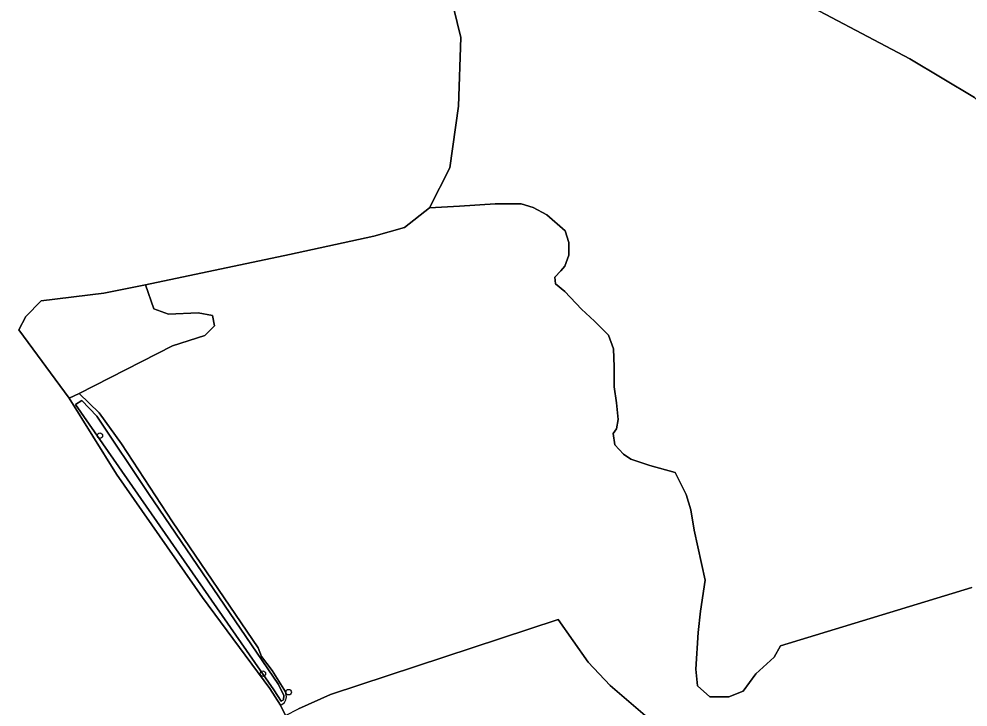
# Model space of a CAD drawing. Extents: x 164494 to 166241, y 382475 to 384495.
# Drawn here: x 165386.3 to 165555, y 383010.5 to 383132.9 of the extents above; entities that cross this region are included whole.
import ezdxf

# ---------------------------------------------------------------- set-up
doc = ezdxf.new("R2010")
doc.units = 0
for name, color, linetype in [('IMGEO_Boom', 7, 'Continuous'), ('IMGEO_Grasland_agrarisch', 7, 'Continuous'), ('IMGEO_Grasland_overig', 7, 'Continuous'), ('IMGEO_Hek', 7, 'Continuous'), ('IMGEO_Loofbos', 7, 'Continuous'), ('IMGEO_Oever', 7, 'Continuous'), ('IMGEO_Rietland', 7, 'Continuous'), ('IMGEO_Sloot', 7, 'Continuous')]:
    doc.layers.add(name, color=color, linetype=linetype)

msp = doc.modelspace()

# ---------------------------------------------------------------- linework, layer by layer
at = {"layer": 'IMGEO_Boom'}
for centre in [(165400.66, 383058.77), (165429.65, 383016.42), (165434.22, 383013.14)]:
    msp.add_circle(centre, 0.489, dxfattribs=at)
at = {"layer": 'IMGEO_Grasland_agrarisch'}
for points in [[(165433.69, 383008.98), (165432.77, 383010.82), (165430.86, 383013.81), (165418.88, 383029.96), (165403.63, 383051.94), (165395.21, 383065.44), (165386.27, 383077.59), (165387.52, 383079.94), (165390.19, 383082.76), (165401.34, 383084.12), (165408.8, 383085.59), (165434.35, 383090.99), (165449.38, 383094.26), (165454.84, 383095.82), (165459.3, 383099.28), (165462.87, 383106.43), (165464.46, 383117.41), (165464.85, 383129.58), (165462.87, 383137.65)], [(165491.38, 383014.35), (165487.5, 383018.49), (165482.14, 383026.04), (165441.65, 383012.73), (165435.98, 383010.16)], [(165502.84, 382933.04), (165506.93, 382935.26), (165516.76, 382941.44), (165533.51, 382953.52), (165535.29, 382964.79), (165530.29, 382975.84), (165517.94, 382991.57), (165491.38, 383014.35)]]:
    msp.add_lwpolyline(points, dxfattribs=at)
at = {"layer": 'IMGEO_Grasland_overig'}
msp.add_lwpolyline([(165566.47, 383128.74), (165565.06, 383129.04), (165562.5, 383130.47), (165559.23, 383133.34), (165557.8, 383138.55), (165557.7, 383143.16), (165559.21, 383148.8), (165514.87, 383141.88), (165522.21, 383137.74), (165544.7, 383125.81), (165556.17, 383118.92), (165565.8, 383109.74), (165573.6, 383095.51), (165570.63, 383106.25), (165568.68, 383118.41)], close=True, dxfattribs=at)
at = {"layer": 'IMGEO_Hek'}
for points in [[(165462.87, 383137.65), (165464.85, 383129.58), (165464.46, 383117.41), (165462.87, 383106.43), (165459.3, 383099.28), (165454.84, 383095.82), (165449.38, 383094.26), (165434.35, 383090.99), (165408.8, 383085.59)], [(165408.8, 383085.59), (165401.34, 383084.12), (165390.19, 383082.76), (165387.52, 383079.94), (165386.27, 383077.59)]]:
    msp.add_lwpolyline(points, dxfattribs=at)
at = {"layer": 'IMGEO_Loofbos'}
for points in [[(165459.3, 383099.28), (165454.84, 383095.82), (165449.38, 383094.26), (165434.35, 383090.99), (165408.8, 383085.59), (165410.27, 383081.35), (165412.86, 383080.41), (165418.12, 383080.61), (165420.66, 383080.17), (165421.04, 383078.32), (165419.33, 383076.57), (165413.57, 383074.77), (165396.96, 383066.27), (165400.54, 383062.83), (165404.5, 383057.29), (165413.6, 383043.44), (165428.83, 383021.04), (165429.38, 383019.46), (165431.28, 383016.99), (165433.64, 383013.17), (165433.78, 383012.61)], [(165555.69, 383031.76), (165521.67, 383021.37), (165520.56, 383019.37), (165517.29, 383016.41), (165515.04, 383013.34), (165512.48, 383012.31), (165509.1, 383012.31), (165506.95, 383014.26), (165506.65, 383017.22), (165507.06, 383023.77), (165507.46, 383027.56), (165508.28, 383033.08), (165506.34, 383041.98), (165505.73, 383045.56), (165504.91, 383048.32), (165502.96, 383052.21), (165498.46, 383053.44), (165495.09, 383054.56), (165493.76, 383055.48), (165492.22, 383057.12), (165491.92, 383059.17), (165492.53, 383059.99), (165492.84, 383061.62), (165492.53, 383064.59), (165492.12, 383067.45), (165492.12, 383071.04), (165492.02, 383074.21), (165491.1, 383076.66), (165488.64, 383079.12), (165486.29, 383081.27), (165483.32, 383084.44), (165481.68, 383085.77), (165481.58, 383086.99), (165482.61, 383088.12), (165483.32, 383088.94), (165484.04, 383090.88), (165484.04, 383093.13), (165483.42, 383095.18), (165480.15, 383098.04), (165477.7, 383099.37), (165475.55, 383099.99), (165470.94, 383099.99), (165464.6, 383099.58), (165459.3, 383099.28)], [(165432.77, 383010.82), (165433.69, 383008.98), (165435.98, 383010.16), (165441.65, 383012.73), (165482.14, 383026.04), (165487.5, 383018.49), (165491.38, 383014.35), (165517.94, 382991.57), (165530.29, 382975.84), (165535.29, 382964.79), (165595.12, 382997.23)]]:
    msp.add_lwpolyline(points, dxfattribs=at)
msp.add_lwpolyline([(165396.96, 383066.27), (165413.57, 383074.77), (165419.33, 383076.57), (165421.04, 383078.32), (165420.66, 383080.17), (165418.12, 383080.61), (165412.86, 383080.41), (165410.27, 383081.35), (165408.8, 383085.59), (165401.34, 383084.12), (165390.19, 383082.76), (165387.52, 383079.94), (165386.27, 383077.59), (165395.21, 383065.44)], close=True, dxfattribs=at)
msp.add_arc((165432.32, 383012.25), 1.5, 287.6724, 13.6578, dxfattribs=at)
at = {"layer": 'IMGEO_Oever'}
msp.add_lwpolyline([(165433.78, 383012.61), (165433.64, 383013.17), (165431.28, 383016.99), (165429.38, 383019.46), (165428.83, 383021.04), (165413.6, 383043.44), (165404.5, 383057.29), (165400.54, 383062.83), (165396.96, 383066.27), (165395.21, 383065.44), (165403.63, 383051.94), (165418.88, 383029.96), (165430.86, 383013.81), (165432.77, 383010.82)], dxfattribs=at)
msp.add_lwpolyline([(165431.57, 383013.54), (165396.31, 383064.32), (165397.47, 383065.05), (165400.13, 383062.26), (165409.33, 383048.49), (165432.41, 383014.51), (165433.4, 383012.52), (165433.31, 383011.79), (165432.88, 383011.53)], close=True, dxfattribs=at)
msp.add_arc((165432.32, 383012.25), 1.5, 287.6724, 13.6578, dxfattribs=at)
at = {"layer": 'IMGEO_Rietland'}
for points in [[(165462.87, 383137.65), (165464.85, 383129.58), (165464.46, 383117.41), (165462.87, 383106.43), (165459.3, 383099.28), (165464.6, 383099.58), (165470.94, 383099.99), (165475.55, 383099.99), (165477.7, 383099.37), (165480.15, 383098.04), (165483.42, 383095.18), (165484.04, 383093.13), (165484.04, 383090.88), (165483.32, 383088.94), (165482.61, 383088.12), (165481.58, 383086.99), (165481.68, 383085.77), (165483.32, 383084.44), (165486.29, 383081.27), (165488.64, 383079.12), (165491.1, 383076.66), (165492.02, 383074.21), (165492.12, 383071.04), (165492.12, 383067.45), (165492.53, 383064.59), (165492.84, 383061.62), (165492.53, 383059.99), (165491.92, 383059.17), (165492.22, 383057.12), (165493.76, 383055.48), (165495.09, 383054.56), (165498.46, 383053.44), (165502.96, 383052.21), (165504.91, 383048.32), (165505.73, 383045.56), (165506.34, 383041.98), (165508.28, 383033.08), (165507.46, 383027.56), (165507.06, 383023.77), (165506.65, 383017.22), (165506.95, 383014.26), (165509.1, 383012.31), (165512.48, 383012.31), (165515.04, 383013.34), (165517.29, 383016.41), (165520.56, 383019.37), (165521.67, 383021.37), (165555.69, 383031.76)], [(165556.17, 383118.92), (165544.7, 383125.81), (165522.21, 383137.74)]]:
    msp.add_lwpolyline(points, dxfattribs=at)
at = {"layer": 'IMGEO_Sloot'}
msp.add_lwpolyline([(165431.57, 383013.54), (165432.88, 383011.53), (165433.31, 383011.79), (165433.4, 383012.52), (165432.41, 383014.51), (165409.33, 383048.49), (165400.13, 383062.26), (165397.47, 383065.05), (165396.31, 383064.32)], close=True, dxfattribs=at)

doc.saveas('drawing.dxf')
